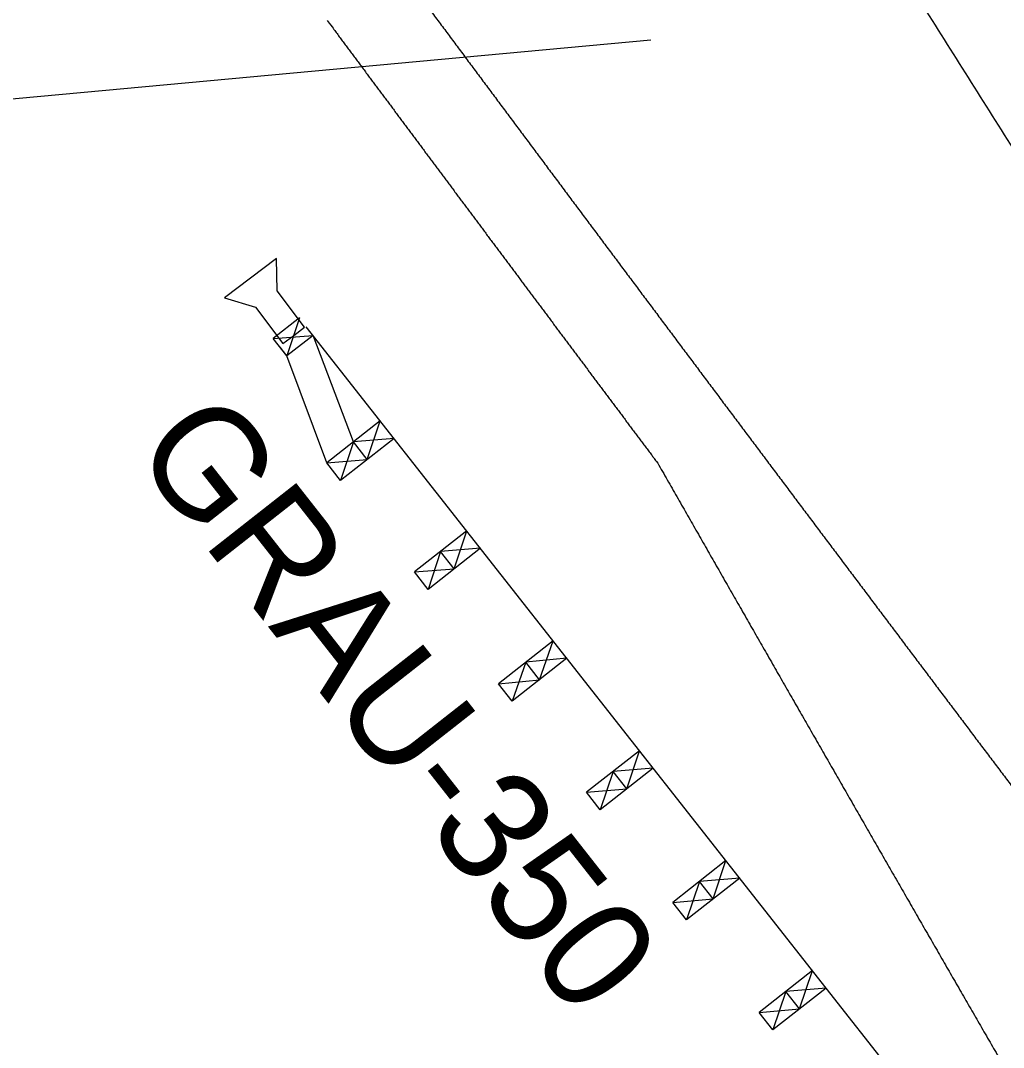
# Model space of a CAD drawing. Extents: x 1778969 to 1790720, y 807089 to 817794.
# Drawn here: x 1781928.65 to 1781972.93, y 813040.95 to 813087.24 of the extents above; entities that cross this region are included whole.
import ezdxf

# ---------------------------------------------------------------- set-up
doc = ezdxf.new("R2010")
doc.units = 0
for name, color, linetype in [('Prop EOT', 7, 'Continuous'), ('Prop Guardrail Anchor Unit CELL', 7, 'Continuous'), ('Prop Horizontal Alignment', 7, 'Continuous'), ('Prop Paved Shoulder', 7, 'Continuous'), ('Scratch_Level_1', 7, 'Continuous')]:
    doc.layers.add(name, color=color, linetype=linetype)

msp = doc.modelspace()

# ---------------------------------------------------------------- linework, layer by layer
at = {"layer": 'Prop EOT'}
for points in [[(1781463.301, 813949.025), (1781464.174, 813947.587), (1781465.046, 813946.148), (1781465.916, 813944.707), (1781474.8, 813929.988), (1781483.666, 813915.257), (1781492.497, 813900.506), (1781500.578, 813887.008), (1781508.587, 813873.467), (1781516.694, 813859.985), (1781525.206, 813845.83), (1781533.744, 813831.69), (1781542.263, 813817.538), (1781551.305, 813802.517), (1781560.328, 813787.486), (1781569.368, 813772.464), (1781578.138, 813757.892), (1781587.14, 813743.46), (1781595.909, 813728.887), (1781604.327, 813714.898), (1781612.491, 813700.757), (1781620.902, 813686.764), (1781629.436, 813672.567), (1781637.98, 813658.377), (1781646.537, 813644.194), (1781655.101, 813630), (1781663.718, 813615.837), (1781672.262, 813601.63), (1781680.693, 813587.611), (1781689.001, 813573.518), (1781697.409, 813559.485), (1781705.952, 813545.227), (1781714.523, 813530.987), (1781723.069, 813516.731), (1781731.636, 813502.439), (1781740.118, 813488.096), (1781748.696, 813473.81), (1781757.548, 813459.068), (1781766.633, 813444.466), (1781775.519, 813429.745), (1781784.145, 813415.455), (1781792.672, 813401.106), (1781801.318, 813386.828), (1781809.965, 813372.549), (1781818.654, 813358.295), (1781827.301, 813344.016), (1781835.995, 813329.66), (1781844.674, 813315.296), (1781853.35, 813300.93), (1781861.539, 813287.369), (1781869.596, 813273.729), (1781877.805, 813260.18), (1781886.681, 813245.531), (1781895.774, 813231.013), (1781904.675, 813216.379), (1781913.112, 813202.508), (1781921.54, 813188.631), (1781929.967, 813174.754), (1781938.854, 813160.12), (1781947.7, 813145.462), (1781956.59, 813130.83), (1781964.952, 813117.067), (1781973.522, 813103.431), (1781982.185, 813089.855), (1781991.203, 813075.723), (1782000.272, 813061.626), (1782009.364, 813047.542), (1782018.573, 813033.277), (1782027.801, 813019.026), (1782037.069, 813004.799), (1782046.216, 812990.758), (1782055.398, 812976.738), (1782064.839, 812962.893), (1782074.158, 812949.227), (1782083.498, 812935.576), (1782092.821, 812921.913), (1782102.182, 812908.195), (1782111.535, 812894.47), (1782120.898, 812880.753), (1782130.296, 812866.984), (1782139.852, 812853.325), (1782149.418, 812839.671), (1782158.879, 812826.167), (1782168.451, 812812.744), (1782178.15, 812799.41), (1782187.696, 812786.287), (1782197.571, 812773.407), (1782207.076, 812760.255), (1782216.454, 812747.279), (1782225.825, 812734.299), (1782235.204, 812721.323)], [(1781718, 813799.071), (1781725.251, 813787.636), (1781732.323, 813776.089), (1781739.527, 813764.625), (1781748.407, 813750.493), (1781757.282, 813736.358), (1781766.17, 813722.231), (1781775.053, 813708.111), (1781784.044, 813694.059), (1781792.912, 813679.929), (1781801.784, 813665.793), (1781810.638, 813651.645), (1781819.506, 813637.506), (1781828.349, 813623.407), (1781837.195, 813609.31), (1781846.044, 813595.214), (1781854.911, 813581.089), (1781863.805, 813566.981), (1781872.772, 813552.92), (1781881.667, 813538.971), (1781890.622, 813525.061), (1781899.564, 813511.143), (1781909.019, 813496.427), (1781918.412, 813481.671), (1781927.979, 813467.028), (1781936.674, 813453.72), (1781945.441, 813440.459), (1781954.184, 813427.182), (1781963.4, 813413.186), (1781972.619, 813399.192), (1781981.846, 813385.204), (1781991.278, 813370.905), (1782000.793, 813356.661), (1782010.372, 813342.46), (1782019.437, 813329.02), (1782028.595, 813315.645), (1782037.778, 813302.285), (1782047.332, 813288.385), (1782056.885, 813274.483), (1782066.553, 813260.662), (1782076.077, 813247.046), (1782085.646, 813233.461), (1782095.218, 813219.879), (1782104.857, 813206.202), (1782114.493, 813192.523), (1782124.188, 813178.885), (1782133.788, 813165.38), (1782143.471, 813151.934), (1782153.204, 813138.525), (1782163.031, 813124.986), (1782172.865, 813111.452), (1782182.699, 813097.918), (1782192.492, 813084.44), (1782202.277, 813070.955), (1782212.096, 813057.496), (1782222.195, 813043.654), (1782232.601, 813030.038), (1782242.95, 813016.382), (1782253.029, 813003.082), (1782263.133, 812989.801), (1782273.211, 812976.5), (1782283.249, 812963.251), (1782293.241, 812949.967), (1782303.275, 812936.715), (1782313.148, 812923.675), (1782323.083, 812910.682), (1782333.224, 812897.848), (1782343.553, 812884.777), (1782353.979, 812871.786), (1782364.43, 812858.813), (1782374.921, 812845.79), (1782385.437, 812832.788), (1782395.927, 812819.764), (1782406.634, 812806.471), (1782417.157, 812793.029), (1782427.958, 812779.811), (1782438.516, 812766.891), (1782449.193, 812754.07), (1782459.828, 812741.213), (1782470.238, 812728.628), (1782480.578, 812715.984), (1782491.086, 812703.48), (1782501.822, 812690.704), (1782512.682, 812678.033), (1782523.499, 812665.325), (1782534.274, 812652.666), (1782545.052, 812640.01), (1782555.834, 812627.356), (1782566.667, 812614.642), (1782577.523, 812601.948), (1782588.446, 812589.31), (1782599.393, 812576.644), (1782610.525, 812564.141), (1782621.666, 812551.646), (1782632.744, 812539.221), (1782643.818, 812526.793), (1782654.996, 812514.458), (1782666.213, 812502.08), (1782677.45, 812489.721), (1782688.694, 812477.368), (1782699.92, 812465.034), (1782711.153, 812452.706), (1782722.409, 812440.399), (1782733.642, 812428.118), (1782744.983, 812415.939), (1782756.326, 812403.759), (1782767.994, 812391.23), (1782779.7, 812378.737), (1782791.503, 812366.336), (1782803.09, 812354.162), (1782814.85, 812342.153), (1782826.456, 812329.997), (1782838.01, 812317.895), (1782849.461, 812305.695), (1782861.018, 812293.595), (1782872.173, 812281.915), (1782883.347, 812270.254), (1782894.678, 812258.745), (1782906.409, 812246.83), (1782918.188, 812234.964), (1782929.968, 812223.098), (1782941.623, 812211.357), (1782953.238, 812199.575), (1782964.973, 812187.913), (1782968.286, 812184.621), (1782971.618, 812181.349), (1782974.951, 812178.078)]]:
    msp.add_open_spline(points, degree=3, dxfattribs=at)
msp.add_spline([(1781945.677, 813089.623), (1781946.082, 813089.078), (1781946.488, 813088.532), (1781946.894, 813087.987), (1781947.299, 813087.441), (1781947.705, 813086.896), (1781948.111, 813086.351), (1781948.517, 813085.805), (1781948.923, 813085.26), (1781949.329, 813084.715), (1781949.735, 813084.17), (1781950.141, 813083.625), (1781950.547, 813083.08), (1781950.953, 813082.535), (1781951.359, 813081.99), (1781951.766, 813081.445), (1781952.172, 813080.9), (1781952.578, 813080.355), (1781952.985, 813079.81), (1781953.391, 813079.266), (1781953.798, 813078.721), (1781954.205, 813078.176), (1781954.611, 813077.632), (1781955.018, 813077.087), (1781955.425, 813076.543), (1781955.832, 813075.998), (1781956.239, 813075.454), (1781956.646, 813074.909), (1781957.053, 813074.365), (1781957.46, 813073.821), (1781957.867, 813073.276), (1781958.274, 813072.732), (1781958.681, 813072.188), (1781959.089, 813071.644), (1781959.496, 813071.1), (1781959.904, 813070.556), (1781960.311, 813070.012), (1781960.719, 813069.468), (1781961.126, 813068.924), (1781961.534, 813068.38), (1781961.942, 813067.836), (1781962.349, 813067.293), (1781962.757, 813066.749), (1781963.165, 813066.205), (1781963.573, 813065.661), (1781963.981, 813065.118), (1781964.389, 813064.574), (1781964.797, 813064.031), (1781965.206, 813063.487), (1781965.614, 813062.944), (1781966.022, 813062.401), (1781966.431, 813061.857), (1781966.839, 813061.314), (1781967.248, 813060.771), (1781967.656, 813060.228), (1781968.065, 813059.685), (1781968.474, 813059.142), (1781968.882, 813058.599), (1781969.291, 813058.056), (1781969.7, 813057.513), (1781970.109, 813056.97), (1781970.518, 813056.427), (1781970.927, 813055.884), (1781971.336, 813055.342), (1781971.745, 813054.799), (1781972.155, 813054.256), (1781972.564, 813053.714), (1781972.973, 813053.171), (1781973.383, 813052.629), (1781973.792, 813052.086), (1781974.202, 813051.544), (1781974.611, 813051.002), (1781975.021, 813050.459), (1781975.431, 813049.917), (1781975.841, 813049.375)], degree=3, dxfattribs=at)
at = {"layer": 'Prop Guardrail Anchor Unit CELL'}
for p, q in [((1781940.183, 813076.505), (1781937.838, 813074.732)), ((1781940.183, 813076.505), (1781937.838, 813074.732)), ((1781940.206, 813075.048), (1781940.183, 813076.505)), ((1781940.206, 813075.048), (1781940.183, 813076.505)), ((1781941.441, 813073.416), (1781940.206, 813075.048)), ((1781941.441, 813073.416), (1781940.206, 813075.048)), ((1781937.838, 813074.732), (1781939.232, 813074.31)), ((1781937.838, 813074.732), (1781939.232, 813074.31)), ((1781939.232, 813074.31), (1781940.468, 813072.677)), ((1781939.232, 813074.31), (1781940.468, 813072.677)), ((1781941.211, 813073.83), (1781940.032, 813072.904)), ((1781941.211, 813073.83), (1781940.032, 813072.904)), ((1781941.211, 813073.83), (1781940.65, 813072.117)), ((1781941.211, 813073.83), (1781940.65, 813072.117)), ((1781940.954, 813073.047), (1781941.441, 813073.416)), ((1781940.954, 813073.047), (1781941.441, 813073.416)), ((1781970.403, 813036.675), (1781941.52, 813073.437)), ((1781970.403, 813036.675), (1781941.52, 813073.437)), ((1781940.032, 813072.904), (1781941.829, 813073.044)), ((1781940.032, 813072.904), (1781941.829, 813073.044)), ((1781940.65, 813072.117), (1781940.032, 813072.904)), ((1781940.65, 813072.117), (1781940.032, 813072.904)), ((1781940.468, 813072.677), (1781940.954, 813073.047)), ((1781940.468, 813072.677), (1781940.954, 813073.047)), ((1781941.829, 813073.044), (1781940.65, 813072.117)), ((1781941.829, 813073.044), (1781940.65, 813072.117)), ((1781943.652, 813068.244), (1781941.829, 813073.044)), ((1781943.652, 813068.244), (1781941.829, 813073.044)), ((1781940.65, 813072.117), (1781940.341, 813072.51)), ((1781940.65, 813072.117), (1781940.341, 813072.51)), ((1781942.448, 813067.298), (1781940.65, 813072.117)), ((1781942.448, 813067.298), (1781940.65, 813072.117)), ((1781944.857, 813069.19), (1781942.448, 813067.298)), ((1781944.857, 813069.19), (1781942.448, 813067.298)), ((1781944.27, 813067.458), (1781944.857, 813069.19)), ((1781944.27, 813067.458), (1781944.857, 813069.19)), ((1781945.475, 813068.404), (1781943.066, 813066.511)), ((1781945.475, 813068.404), (1781943.066, 813066.511)), ((1781943.652, 813068.244), (1781943.066, 813066.511)), ((1781943.652, 813068.244), (1781943.066, 813066.511)), ((1781945.475, 813068.404), (1781943.652, 813068.244)), ((1781945.475, 813068.404), (1781943.652, 813068.244)), ((1781944.27, 813067.458), (1781943.652, 813068.244)), ((1781944.27, 813067.458), (1781943.652, 813068.244)), ((1781942.448, 813067.298), (1781944.27, 813067.458)), ((1781942.448, 813067.298), (1781944.27, 813067.458)), ((1781943.066, 813066.511), (1781942.448, 813067.298)), ((1781943.066, 813066.511), (1781942.448, 813067.298)), ((1781948.75, 813064.235), (1781946.391, 813062.382)), ((1781948.75, 813064.235), (1781946.391, 813062.382)), ((1781948.188, 813062.522), (1781948.75, 813064.235)), ((1781948.188, 813062.522), (1781948.75, 813064.235)), ((1781949.368, 813063.449), (1781947.009, 813061.596)), ((1781949.368, 813063.449), (1781947.009, 813061.596)), ((1781949.368, 813063.449), (1781947.57, 813063.308)), ((1781949.368, 813063.449), (1781947.57, 813063.308)), ((1781947.57, 813063.308), (1781947.009, 813061.596)), ((1781947.57, 813063.308), (1781947.009, 813061.596)), ((1781948.188, 813062.522), (1781947.57, 813063.308)), ((1781948.188, 813062.522), (1781947.57, 813063.308)), ((1781946.391, 813062.382), (1781948.188, 813062.522)), ((1781946.391, 813062.382), (1781948.188, 813062.522)), ((1781947.009, 813061.596), (1781946.391, 813062.382)), ((1781947.009, 813061.596), (1781946.391, 813062.382)), ((1781952.643, 813059.28), (1781950.176, 813057.342)), ((1781952.643, 813059.28), (1781950.176, 813057.342)), ((1781952.028, 813057.524), (1781952.643, 813059.28)), ((1781952.028, 813057.524), (1781952.643, 813059.28)), ((1781953.261, 813058.494), (1781950.794, 813056.555)), ((1781953.261, 813058.494), (1781950.794, 813056.555)), ((1781953.261, 813058.494), (1781951.41, 813058.311)), ((1781953.261, 813058.494), (1781951.41, 813058.311)), ((1781951.41, 813058.311), (1781950.794, 813056.555)), ((1781951.41, 813058.311), (1781950.794, 813056.555)), ((1781952.028, 813057.524), (1781951.41, 813058.311)), ((1781952.028, 813057.524), (1781951.41, 813058.311)), ((1781950.176, 813057.342), (1781952.028, 813057.524)), ((1781950.176, 813057.342), (1781952.028, 813057.524)), ((1781950.794, 813056.555), (1781950.176, 813057.342)), ((1781950.794, 813056.555), (1781950.176, 813057.342)), ((1781956.536, 813054.325), (1781954.149, 813052.45)), ((1781956.536, 813054.325), (1781954.149, 813052.45)), ((1781955.96, 813052.601), (1781956.536, 813054.325)), ((1781955.96, 813052.601), (1781956.536, 813054.325)), ((1781957.154, 813053.539), (1781956.536, 813054.325)), ((1781957.154, 813053.539), (1781956.536, 813054.325)), ((1781957.154, 813053.539), (1781954.767, 813051.663)), ((1781957.154, 813053.539), (1781954.767, 813051.663)), ((1781955.342, 813053.388), (1781954.767, 813051.663)), ((1781955.342, 813053.388), (1781954.767, 813051.663)), ((1781957.154, 813053.539), (1781955.342, 813053.388)), ((1781957.154, 813053.539), (1781955.342, 813053.388)), ((1781955.96, 813052.601), (1781955.342, 813053.388)), ((1781955.96, 813052.601), (1781955.342, 813053.388)), ((1781954.149, 813052.45), (1781955.96, 813052.601)), ((1781954.149, 813052.45), (1781955.96, 813052.601)), ((1781954.767, 813051.663), (1781954.149, 813052.45)), ((1781954.767, 813051.663), (1781954.149, 813052.45)), ((1781960.429, 813049.371), (1781958.032, 813047.488)), ((1781960.429, 813049.371), (1781958.032, 813047.488)), ((1781959.848, 813047.643), (1781960.429, 813049.371)), ((1781959.848, 813047.643), (1781960.429, 813049.371)), ((1781961.047, 813048.584), (1781958.65, 813046.701)), ((1781961.047, 813048.584), (1781958.65, 813046.701)), ((1781959.23, 813048.429), (1781958.65, 813046.701)), ((1781959.23, 813048.429), (1781958.65, 813046.701)), ((1781961.047, 813048.584), (1781959.23, 813048.429)), ((1781961.047, 813048.584), (1781959.23, 813048.429)), ((1781959.848, 813047.643), (1781959.23, 813048.429)), ((1781959.848, 813047.643), (1781959.23, 813048.429)), ((1781958.032, 813047.488), (1781959.848, 813047.643)), ((1781958.032, 813047.488), (1781959.848, 813047.643)), ((1781958.65, 813046.701), (1781958.032, 813047.488)), ((1781958.65, 813046.701), (1781958.032, 813047.488)), ((1781964.322, 813044.416), (1781961.921, 813042.53)), ((1781964.322, 813044.416), (1781961.921, 813042.53)), ((1781963.739, 813042.687), (1781964.322, 813044.416)), ((1781963.739, 813042.687), (1781964.322, 813044.416)), ((1781964.94, 813043.629), (1781962.539, 813041.743)), ((1781964.94, 813043.629), (1781962.539, 813041.743)), ((1781964.94, 813043.629), (1781963.121, 813043.473)), ((1781964.94, 813043.629), (1781963.121, 813043.473)), ((1781963.121, 813043.473), (1781962.539, 813041.743)), ((1781963.121, 813043.473), (1781962.539, 813041.743)), ((1781963.739, 813042.687), (1781963.121, 813043.473)), ((1781963.739, 813042.687), (1781963.121, 813043.473)), ((1781961.921, 813042.53), (1781963.739, 813042.687)), ((1781961.921, 813042.53), (1781963.739, 813042.687)), ((1781962.539, 813041.743), (1781961.921, 813042.53)), ((1781962.539, 813041.743), (1781961.921, 813042.53))]:
    msp.add_line(p, q, dxfattribs=at)
at = {"layer": 'Prop Horizontal Alignment'}
msp.add_spline([(1781830.872, 813314.761), (1781832.96, 813311.286), (1781835.048, 813307.811), (1781837.136, 813304.336), (1781839.224, 813300.862), (1781841.313, 813297.387), (1781843.401, 813293.912), (1781845.49, 813290.437), (1781847.579, 813286.963), (1781849.668, 813283.489), (1781851.757, 813280.015), (1781853.847, 813276.541), (1781855.937, 813273.067), (1781858.028, 813269.594), (1781860.119, 813266.12), (1781862.21, 813262.648), (1781864.302, 813259.175), (1781866.395, 813255.703), (1781868.488, 813252.231), (1781870.582, 813248.759), (1781872.676, 813245.288), (1781874.771, 813241.817), (1781876.867, 813238.347), (1781878.963, 813234.877), (1781881.06, 813231.407), (1781883.158, 813227.938), (1781885.257, 813224.47), (1781887.357, 813221.002), (1781889.457, 813217.534), (1781891.559, 813214.068), (1781893.661, 813210.601), (1781895.764, 813207.136), (1781897.869, 813203.671), (1781899.974, 813200.206), (1781902.081, 813196.742), (1781904.189, 813193.279), (1781906.298, 813189.817), (1781908.408, 813186.355), (1781910.519, 813182.894), (1781912.632, 813179.434), (1781914.746, 813175.975), (1781916.861, 813172.516), (1781918.977, 813169.059), (1781921.095, 813165.602), (1781923.215, 813162.146), (1781925.335, 813158.691), (1781927.458, 813155.237), (1781929.581, 813151.784), (1781931.707, 813148.331), (1781933.834, 813144.88), (1781935.962, 813141.43), (1781938.092, 813137.98), (1781940.224, 813134.532), (1781942.358, 813131.085), (1781944.493, 813127.639), (1781946.63, 813124.194), (1781948.769, 813120.75), (1781950.91, 813117.307), (1781953.053, 813113.866), (1781955.197, 813110.425), (1781957.344, 813106.986), (1781959.492, 813103.548), (1781961.643, 813100.111), (1781963.795, 813096.676), (1781965.95, 813093.242), (1781968.107, 813089.809), (1781970.265, 813086.378), (1781972.426, 813082.948), (1781974.59, 813079.519), (1781976.755, 813076.092), (1781978.923, 813072.666), (1781981.093, 813069.241), (1781983.265, 813065.818), (1781985.44, 813062.397), (1781987.617, 813058.977)], degree=3, dxfattribs=at)
at = {"layer": 'Prop Paved Shoulder'}
msp.add_open_spline([(1781942.467, 813087.237), (1781942.602, 813087.055), (1781942.737, 813086.873), (1781942.872, 813086.691), (1781943.008, 813086.509), (1781943.143, 813086.327), (1781943.278, 813086.145), (1781943.413, 813085.963), (1781943.549, 813085.781), (1781943.684, 813085.599), (1781943.819, 813085.418), (1781943.955, 813085.236), (1781944.09, 813085.054), (1781944.225, 813084.872), (1781944.361, 813084.69), (1781944.496, 813084.508), (1781944.631, 813084.326), (1781944.767, 813084.144), (1781944.902, 813083.962), (1781945.037, 813083.781), (1781945.173, 813083.599), (1781945.308, 813083.417), (1781945.443, 813083.235), (1781945.579, 813083.053), (1781945.714, 813082.871), (1781945.85, 813082.69), (1781945.985, 813082.508), (1781946.12, 813082.326), (1781946.256, 813082.144), (1781946.391, 813081.962), (1781946.527, 813081.78), (1781946.662, 813081.599), (1781946.798, 813081.417), (1781946.933, 813081.235), (1781947.069, 813081.053), (1781947.204, 813080.871), (1781947.339, 813080.69), (1781947.475, 813080.508), (1781947.61, 813080.326), (1781947.746, 813080.144), (1781947.881, 813079.963), (1781948.017, 813079.781), (1781948.152, 813079.599), (1781948.288, 813079.417), (1781948.423, 813079.236), (1781948.559, 813079.054), (1781948.695, 813078.872), (1781948.83, 813078.69), (1781948.966, 813078.509), (1781949.101, 813078.327), (1781949.237, 813078.145), (1781949.372, 813077.963), (1781949.508, 813077.782), (1781949.643, 813077.6), (1781949.779, 813077.418), (1781949.915, 813077.237), (1781950.05, 813077.055), (1781950.186, 813076.873), (1781950.321, 813076.692), (1781950.457, 813076.51), (1781950.593, 813076.328), (1781950.728, 813076.147), (1781950.864, 813075.965), (1781950.999, 813075.783), (1781951.135, 813075.602), (1781951.271, 813075.42), (1781951.406, 813075.238), (1781951.542, 813075.057), (1781951.678, 813074.875), (1781951.813, 813074.693), (1781951.949, 813074.512), (1781952.085, 813074.33), (1781952.221, 813074.148), (1781952.356, 813073.967), (1781952.492, 813073.785), (1781952.628, 813073.604), (1781952.763, 813073.422), (1781952.899, 813073.24), (1781953.035, 813073.059), (1781953.171, 813072.877), (1781953.306, 813072.696), (1781953.442, 813072.514), (1781953.578, 813072.333), (1781953.714, 813072.151), (1781953.849, 813071.969), (1781953.985, 813071.788), (1781954.121, 813071.606), (1781954.257, 813071.425), (1781954.392, 813071.243), (1781954.528, 813071.062), (1781954.664, 813070.88), (1781954.8, 813070.699), (1781954.936, 813070.517), (1781955.072, 813070.336), (1781955.207, 813070.154), (1781955.343, 813069.973), (1781955.479, 813069.791), (1781955.615, 813069.61), (1781955.751, 813069.428), (1781955.887, 813069.247), (1781956.023, 813069.065), (1781956.158, 813068.884), (1781956.294, 813068.702), (1781956.43, 813068.521), (1781956.566, 813068.339), (1781956.702, 813068.158), (1781956.838, 813067.976), (1781956.974, 813067.795), (1781957.11, 813067.613), (1781957.192, 813067.504), (1781957.274, 813067.394), (1781957.356, 813067.285)], degree=3, dxfattribs=at)
msp.add_spline([(1781957.356, 813067.285), (1781957.787, 813066.53), (1781958.217, 813065.776), (1781958.648, 813065.021), (1781959.078, 813064.267), (1781959.509, 813063.512), (1781959.94, 813062.758), (1781960.371, 813062.004), (1781960.802, 813061.249), (1781961.234, 813060.495), (1781961.665, 813059.741), (1781962.097, 813058.987), (1781962.528, 813058.233), (1781962.96, 813057.479), (1781963.392, 813056.725), (1781963.824, 813055.971), (1781964.256, 813055.217), (1781964.688, 813054.463), (1781965.121, 813053.71), (1781965.553, 813052.956), (1781965.986, 813052.202), (1781966.418, 813051.449), (1781966.851, 813050.695), (1781967.284, 813049.942), (1781967.717, 813049.188), (1781968.151, 813048.435), (1781968.584, 813047.682), (1781969.017, 813046.928), (1781969.451, 813046.175), (1781969.885, 813045.422), (1781970.318, 813044.669), (1781970.752, 813043.916), (1781971.186, 813043.163), (1781971.62, 813042.41), (1781972.055, 813041.657), (1781972.489, 813040.904), (1781972.924, 813040.151), (1781973.358, 813039.399), (1781973.793, 813038.646), (1781974.228, 813037.893), (1781974.663, 813037.141), (1781975.098, 813036.389), (1781975.533, 813035.636), (1781975.968, 813034.884), (1781976.404, 813034.132), (1781976.839, 813033.379), (1781977.275, 813032.627), (1781977.711, 813031.875), (1781978.147, 813031.123), (1781978.583, 813030.371), (1781979.019, 813029.619), (1781979.455, 813028.867), (1781979.891, 813028.116), (1781980.328, 813027.364), (1781980.764, 813026.612), (1781981.201, 813025.861), (1781981.638, 813025.109), (1781982.075, 813024.358), (1781982.512, 813023.606), (1781982.949, 813022.855), (1781983.386, 813022.104), (1781983.824, 813021.353), (1781984.261, 813020.601), (1781984.699, 813019.85), (1781985.137, 813019.099), (1781985.575, 813018.348), (1781986.013, 813017.597), (1781986.451, 813016.846), (1781986.889, 813016.096), (1781987.327, 813015.345), (1781987.766, 813014.594), (1781988.204, 813013.844), (1781988.643, 813013.093), (1781989.522, 813011.59)], degree=3, dxfattribs=at)
at = {"layer": 'Scratch_Level_1'}
msp.add_line((1781914.061, 813082.394), (1781957.052, 813086.363), dxfattribs=at)

# ---------------------------------------------------------------- texts
at = {"layer": 'Prop Guardrail Anchor Unit CELL'}
msp.add_text('GRAU-350', height=5, rotation=308.1555, dxfattribs=at).set_placement((1781933.583, 813067.82))

doc.saveas('drawing.dxf')
